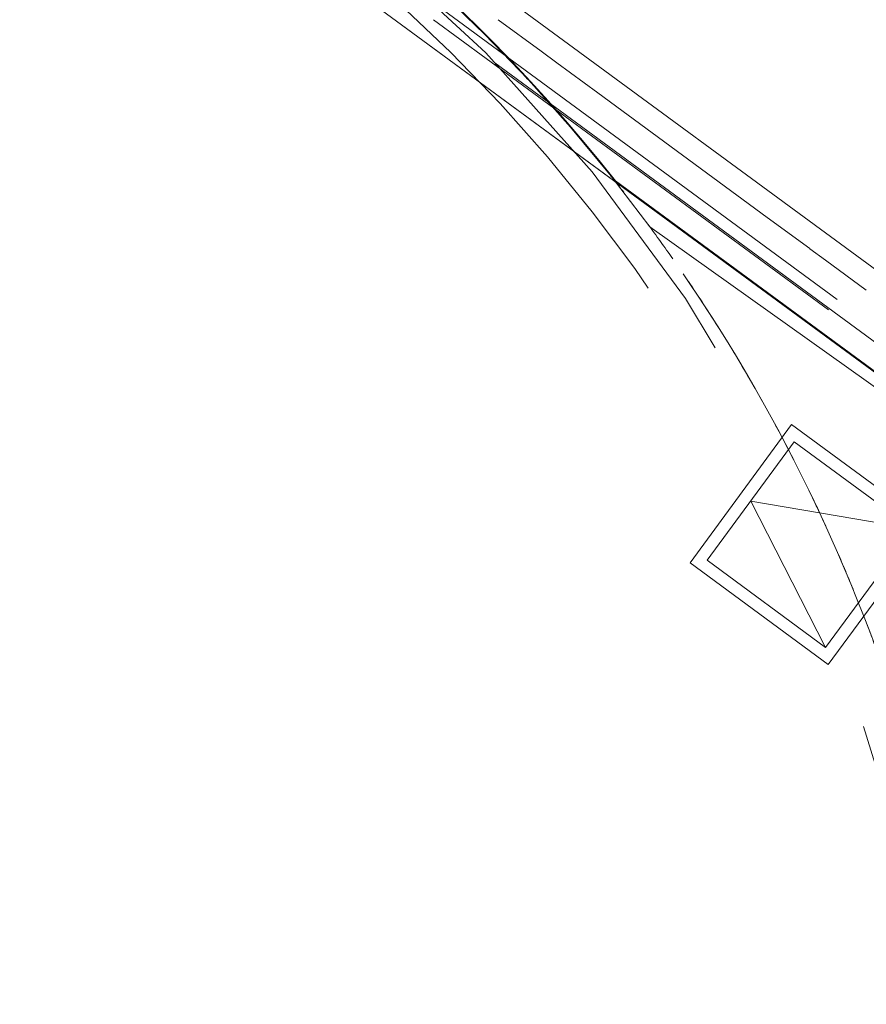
# Model space of a CAD drawing. Header units: metres. Extents: x 135583 to 135939, y 457896 to 458258.
# Tile 389 of 599: x 135813.68 to 135817.13, y 457950.76 to 457954.78. Entities that reach past the tile are written whole.
import ezdxf

# ---------------------------------------------------------------- set-up
doc = ezdxf.new("R2010")
doc.units = ezdxf.units.M
doc.linetypes.add('Hidden', pattern=[4, 2, -2])
doc.layers.add('NIEUWE INSTALLATIE', color=250, linetype='Continuous', lineweight=0)

msp = doc.modelspace()

# ---------------------------------------------------------------- linework, layer by layer
at = {"layer": 'NIEUWE INSTALLATIE', "linetype": 'Hidden'}
for p, q in [((135820.2389, 457951.2663), (135809.1982, 457959.3777)), ((135820.2389, 457951.2663), (135809.1982, 457959.3777)), ((135820.2033, 457951.223), (135809.1675, 457959.3308)), ((135820.2033, 457951.223), (135809.1675, 457959.3308)), ((135809.1711, 457959.3356), (135820.2069, 457951.2278)), ((135809.1711, 457959.3356), (135820.2069, 457951.2278)), ((135819.867, 457951.3534), (135809.3645, 457959.0694)), ((135819.867, 457951.3534), (135809.3645, 457959.0694)), ((135815.8068, 457954.6465), (135815.8712, 457954.5992)), ((135815.8068, 457954.6465), (135815.8712, 457954.5992)), ((135815.8068, 457954.6465), (135815.8712, 457954.5992)), ((135815.8068, 457954.6465), (135815.8712, 457954.5992)), ((135816.0377, 457954.4769), (135816.7291, 457953.969)), ((135816.0377, 457954.4769), (135816.7291, 457953.969)), ((135816.0377, 457954.4769), (135816.7291, 457953.969)), ((135816.0377, 457954.4769), (135816.7291, 457953.969)), ((135816.1101, 457954.118), (135820.0716, 457951.2075)), ((135816.1101, 457954.118), (135820.0716, 457951.2075)), ((135816.2507, 457953.9302), (135820.0716, 457951.2075)), ((135816.2507, 457953.9302), (135820.0716, 457951.2075)), ((135816.9029, 457953.8413), (135816.9672, 457953.794)), ((135816.9029, 457953.8413), (135816.9672, 457953.794)), ((135816.9029, 457953.8413), (135816.9672, 457953.794)), ((135816.9029, 457953.8413), (135816.9672, 457953.794)), ((135816.8395, 457953.0535), (135816.4843, 457952.5699)), ((135817.3231, 457952.6982), (135816.8395, 457953.0535)), ((135816.9678, 457952.2147), (135817.3231, 457952.6982)), ((135816.4843, 457952.5699), (135816.9678, 457952.2147))]:
    msp.add_line(p, q, dxfattribs=at)
at = {"layer": 'NIEUWE INSTALLATIE'}
for p, q in [((135819.867, 457951.3534), (135809.3645, 457959.0694)), ((135819.867, 457951.3534), (135809.3645, 457959.0694)), ((135815.6124, 457954.9011), (135818.8321, 457952.5356)), ((135815.6124, 457954.9011), (135818.8321, 457952.5356)), ((135815.6313, 457954.7755), (135815.8068, 457954.6466)), ((135815.6313, 457954.7755), (135815.8068, 457954.6466)), ((135815.8713, 457954.5992), (135816.0377, 457954.477)), ((135815.8713, 457954.5992), (135816.0377, 457954.477)), ((135816.7291, 457953.969), (135816.9028, 457953.8414)), ((135816.7291, 457953.969), (135816.9028, 457953.8414)), ((135816.9673, 457953.794), (135817.1337, 457953.6717)), ((135816.9673, 457953.794), (135817.1337, 457953.6717)), ((135816.8288, 457953.1234), (135816.4144, 457952.5593)), ((135816.8289, 457953.1235), (135816.8288, 457953.1234)), ((135817.393, 457952.7089), (135816.8288, 457953.1234)), ((135816.8289, 457953.1235), (135817.393, 457952.709)), ((135816.6619, 457952.8117), (135817.3231, 457952.6982)), ((135816.9678, 457952.2147), (135816.6619, 457952.8117)), ((135816.9785, 457952.1448), (135817.393, 457952.7089)), ((135816.4144, 457952.5593), (135816.9785, 457952.1448))]:
    msp.add_line(p, q, dxfattribs=at)
at = {"layer": 'NIEUWE INSTALLATIE', "linetype": 'Hidden', "flags": 128}
msp.add_lwpolyline([(135814.8812, 457955.1349), (135815.01, 457955.0303), (135815.2286, 457954.8403), (135815.4389, 457954.6411), (135815.6404, 457954.433), (135815.8328, 457954.2165), (135816.0158, 457953.992), (135816.1889, 457953.7598), (135816.352, 457953.5203), (135816.5046, 457953.2741), (135816.6465, 457953.0216), (135816.7774, 457952.7633), (135816.8971, 457952.4995), (135817.0055, 457952.2309), (135817.1021, 457951.9578), (135817.187, 457951.6809), (135817.2599, 457951.4006), (135817.3208, 457951.1174), (135817.3694, 457950.8318), (135817.4057, 457950.5444), (135817.4297, 457950.2558), (135817.4412, 457949.9664), (135817.4404, 457949.6767), (135817.4271, 457949.3874), (135817.4014, 457949.0988), (135817.3633, 457948.8117), (135817.313, 457948.5264), (135817.2504, 457948.2436), (135817.1758, 457947.9637), (135817.0893, 457947.6873), (135816.991, 457947.4149), (135816.8811, 457947.1469), (135816.7597, 457946.8838), (135816.6273, 457946.6263), (135816.4838, 457946.3746)], dxfattribs=at)
msp.add_lwpolyline([(135814.8812, 457955.1349), (135815.01, 457955.0303), (135815.2286, 457954.8403), (135815.4389, 457954.6411), (135815.6404, 457954.433), (135815.8328, 457954.2165), (135816.0158, 457953.992), (135816.1889, 457953.7598), (135816.352, 457953.5203), (135816.5046, 457953.2741), (135816.6465, 457953.0216), (135816.7774, 457952.7633), (135816.8971, 457952.4995), (135817.0055, 457952.2309), (135817.1021, 457951.9578), (135817.187, 457951.6809), (135817.2599, 457951.4006), (135817.3208, 457951.1174), (135817.3694, 457950.8318), (135817.4057, 457950.5444), (135817.4297, 457950.2558), (135817.4412, 457949.9664), (135817.4404, 457949.6767), (135817.4271, 457949.3874), (135817.4014, 457949.0988), (135817.3633, 457948.8117), (135817.313, 457948.5264), (135817.2504, 457948.2436), (135817.1758, 457947.9637), (135817.0893, 457947.6873), (135816.991, 457947.4149), (135816.8811, 457947.1469), (135816.7597, 457946.8838), (135816.6273, 457946.6263), (135816.4838, 457946.3746)], dxfattribs=at)
at = {"layer": 'NIEUWE INSTALLATIE', "linetype": 'Hidden'}
for radius, start, end in [(6.85, 324.75709, 135.22999), (6.85, 324.75709, 135.22999), (6.9, 36.33658, 70.70626), (6.9, 36.33658, 70.70626), (6.902, 38.28369, 52.43506), (6.902, 38.28369, 52.43506), (6.9, 45.17776, 46.24934), (6.9, 45.17776, 46.24934), (6.9, 42.72129, 43.79975), (6.9, 42.72129, 43.79975), (6.9, 40.26547, 41.35016), (6.9, 40.26547, 41.35016), (6.9, 37.81021, 38.90057), (6.9, 37.81021, 38.90057), (6.9, 35.00737, 36.45098), (6.9, 35.00737, 36.45098), (6.75, 143.671, 317.9299), (6.75, 143.671, 317.9299), (6.9, 32.17467, 34.07057), (6.9, 32.17467, 34.07057), (6.9, 29.3277, 31.23668), (6.9, 29.3277, 31.23668), (6.9, 26.94289, 28.39119), (6.9, 26.94289, 28.39119), (6.9, 24.56114, 25.90826), (6.9, 24.56114, 25.90826), (6.9, 22.17923, 23.47397), (6.9, 22.17923, 23.47397), (6.9, 19.79478, 21.06765), (6.9, 19.79478, 21.06765)]:
    msp.add_arc((135810.6924, 457949.8418), radius, start, end, dxfattribs=at)
msp.add_open_spline([(135817.2626, 457951.9494), (135817.1489, 457952.304), (135816.8639, 457952.9945), (135816.4713, 457953.6303), (135816.2507, 457953.9302)], degree=3, knots=[-1, -1, -1, -1, -0.5, -0.0000029, -0.0000029, -0.0000029, -0.0000029], dxfattribs=at)
msp.add_open_spline([(135817.2626, 457951.9494), (135817.1489, 457952.304), (135816.8639, 457952.9945), (135816.4713, 457953.6303), (135816.2507, 457953.9302)], degree=3, knots=[-1, -1, -1, -1, -0.5, -0.0000029, -0.0000029, -0.0000029, -0.0000029], dxfattribs=at)

doc.saveas('drawing.dxf')
